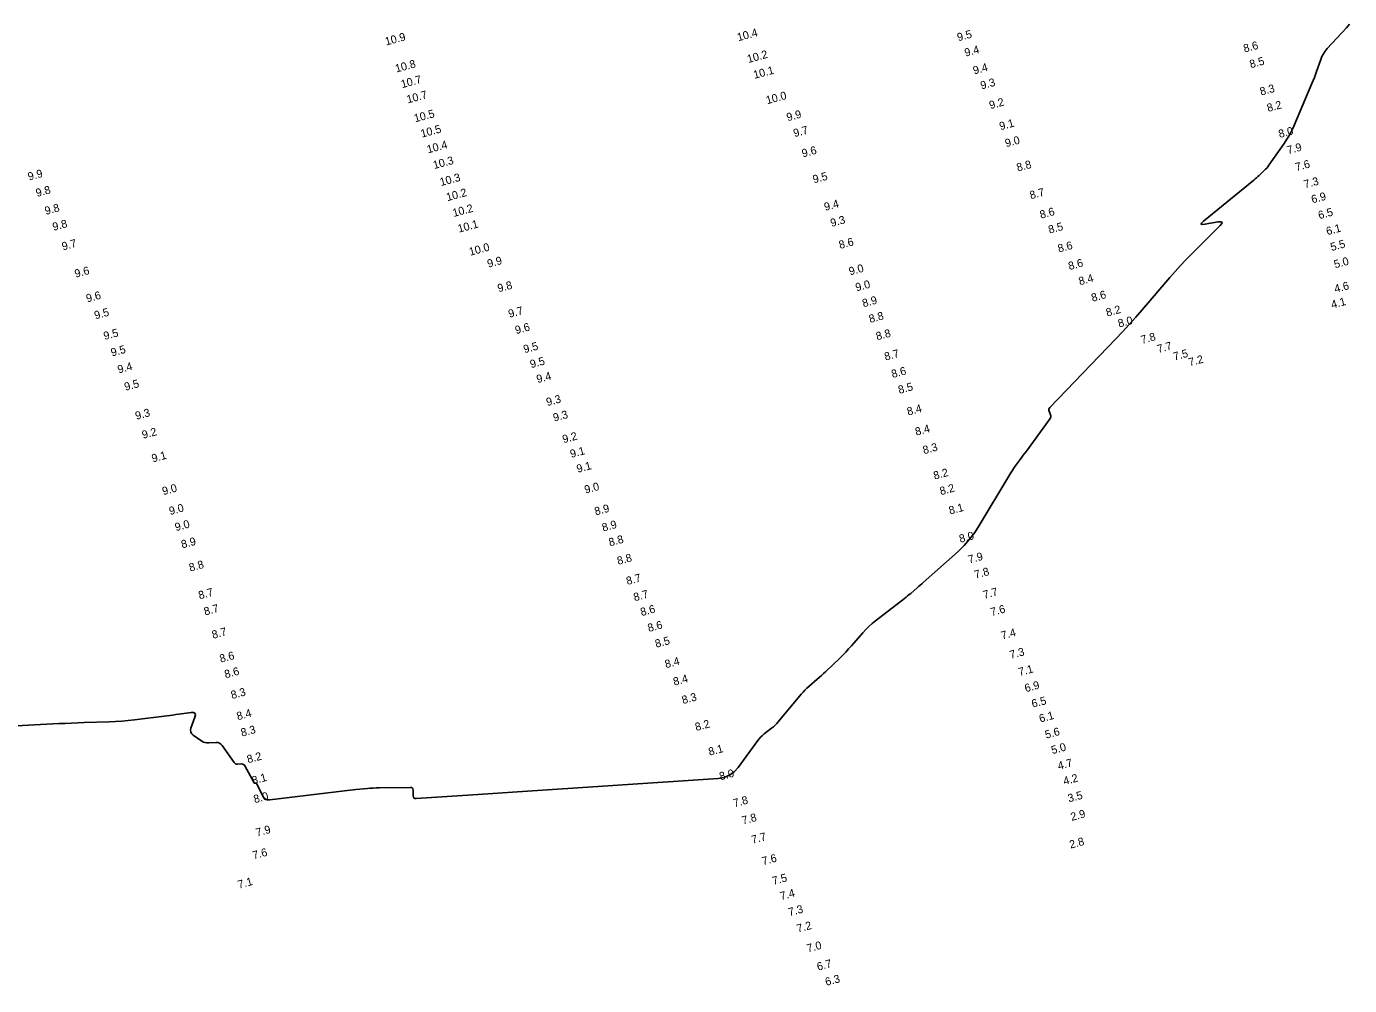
# Model space of a CAD drawing. Extents: x 988130 to 1132882, y 654656 to 841453.
# Drawn here: x 1106364.7 to 1106778, y 696860.1 to 697159.6 of the extents above; entities that cross this region are included whole.
import ezdxf

# ---------------------------------------------------------------- set-up
doc = ezdxf.new("R2010")
doc.units = 0
doc.layers.add('V-TOPO-MAJR', color=7, linetype='Continuous')
doc.layers.add('V-TOPO-SOUN', color=7, linetype='Continuous')

msp = doc.modelspace()

# ---------------------------------------------------------------- linework, layer by layer
at = {"layer": 'V-TOPO-MAJR'}
msp.add_lwpolyline([(1106355.7, 696940.93), (1106374.77, 696941.88), (1106376.74, 696941.98), (1106378.72, 696942.06), (1106380.69, 696942.14), (1106382.66, 696942.21), (1106390.56, 696942.47), (1106392.53, 696942.56), (1106394.5, 696942.69), (1106396.46, 696942.86), (1106398.42, 696943.09), (1106408.56, 696944.35), (1106409.5, 696944.47), (1106410.43, 696944.58), (1106411.36, 696944.71), (1106412.29, 696944.83), (1106416.16, 696945.35), (1106416.88, 696945.34), (1106417.3, 696945.11), (1106417.44, 696944.65), (1106417.3, 696943.95), (1106416.07, 696940.47), (1106415.93, 696939.81), (1106416.01, 696939.22), (1106416.3, 696938.7), (1106416.8, 696938.26), (1106419.5, 696936.43), (1106419.99, 696936.15), (1106420.51, 696935.96), (1106421.06, 696935.86), (1106421.63, 696935.85), (1106423.96, 696935.98), (1106424.51, 696935.95), (1106425, 696935.79), (1106425.43, 696935.5), (1106425.79, 696935.09), (1106429.56, 696929.72), (1106429.77, 696929.49), (1106430.01, 696929.33), (1106430.28, 696929.24), (1106430.59, 696929.22), (1106431.89, 696929.29), (1106432.2, 696929.27), (1106432.46, 696929.17), (1106432.68, 696929), (1106432.86, 696928.75), (1106435.86, 696923.42), (1106435.91, 696923.36), (1106435.97, 696923.31), (1106436.04, 696923.28), (1106436.12, 696923.27), (1106436.46, 696923.27), (1106436.54, 696923.26), (1106436.6, 696923.23), (1106436.66, 696923.19), (1106436.7, 696923.12), (1106438.57, 696919.24), (1106438.95, 696918.66), (1106439.43, 696918.27), (1106440.01, 696918.08), (1106440.7, 696918.07), (1106464.01, 696920.94), (1106464.91, 696921.05), (1106465.81, 696921.15), (1106466.71, 696921.24), (1106467.61, 696921.32), (1106471.21, 696921.65), (1106472.11, 696921.72), (1106473.02, 696921.78), (1106473.92, 696921.82), (1106474.82, 696921.84), (1106484.59, 696921.99), (1106484.98, 696921.94), (1106485.26, 696921.78), (1106485.44, 696921.5), (1106485.5, 696921.11), (1106485.54, 696919.32), (1106485.6, 696918.93), (1106485.78, 696918.66), (1106486.06, 696918.51), (1106486.45, 696918.48), (1106504.17, 696919.62), (1106507.27, 696919.82), (1106510.37, 696920.02), (1106513.47, 696920.23), (1106516.57, 696920.44), (1106580.78, 696924.75), (1106582.65, 696925.06), (1106584.32, 696925.74), (1106585.78, 696926.79), (1106587.05, 696928.21), (1106593.17, 696936.62), (1106593.61, 696937.19), (1106594.1, 696937.72), (1106594.61, 696938.22), (1106595.17, 696938.68), (1106597.47, 696940.45), (1106598.03, 696940.91), (1106598.56, 696941.4), (1106599.07, 696941.91), (1106599.54, 696942.45), (1106606.71, 696951.04), (1106607.28, 696951.69), (1106607.87, 696952.32), (1106608.48, 696952.92), (1106609.12, 696953.5), (1106611.72, 696955.77), (1106612.37, 696956.34), (1106613.01, 696956.92), (1106613.64, 696957.5), (1106614.27, 696958.1), (1106618.75, 696962.37), (1106619.69, 696963.29), (1106620.62, 696964.24), (1106621.52, 696965.2), (1106622.39, 696966.18), (1106625.97, 696970.29), (1106626.88, 696971.28), (1106627.84, 696972.23), (1106628.84, 696973.12), (1106629.88, 696973.97), (1106638.96, 696980.96), (1106639.47, 696981.35), (1106639.97, 696981.76), (1106640.47, 696982.17), (1106640.96, 696982.58), (1106642.92, 696984.25), (1106643.41, 696984.67), (1106643.9, 696985.1), (1106644.38, 696985.52), (1106644.86, 696985.95), (1106655.71, 696995.68), (1106657.6, 696997.51), (1106659.34, 696999.46), (1106660.92, 697001.55), (1106662.35, 697003.75), (1106671.54, 697019.18), (1106671.95, 697019.86), (1106672.38, 697020.54), (1106672.83, 697021.2), (1106673.29, 697021.85), (1106675.17, 697024.43), (1106675.63, 697025.08), (1106676.1, 697025.72), (1106676.58, 697026.37), (1106677.05, 697027.01), (1106684.49, 697037.17), (1106684.65, 697037.44), (1106684.72, 697037.72), (1106684.72, 697038.01), (1106684.63, 697038.31), (1106684.15, 697039.52), (1106684.07, 697039.81), (1106684.07, 697040.09), (1106684.17, 697040.35), (1106684.35, 697040.6), (1106705.03, 697062.07), (1106707.13, 697064.28), (1106709.19, 697066.52), (1106711.23, 697068.79), (1106713.23, 697071.09), (1106721.92, 697081.25), (1106723.54, 697083.1), (1106725.2, 697084.93), (1106726.9, 697086.73), (1106728.63, 697088.49), (1106737.6, 697097.46), (1106738.13, 697098.1), (1106738.2, 697098.5), (1106737.83, 697098.66), (1106737.01, 697098.59), (1106732.82, 697097.83), (1106732.01, 697097.75), (1106731.66, 697097.89), (1106731.78, 697098.24), (1106732.37, 697098.8), (1106748.07, 697111.65), (1106748.49, 697112.01), (1106748.92, 697112.37), (1106749.33, 697112.74), (1106749.74, 697113.11), (1106751.38, 697114.62), (1106751.77, 697115.01), (1106752.15, 697115.41), (1106752.5, 697115.84), (1106752.83, 697116.28), (1106757.6, 697123.08), (1106758.46, 697124.39), (1106759.26, 697125.73), (1106759.98, 697127.11), (1106760.63, 697128.54), (1106766.29, 697141.83), (1106766.67, 697142.75), (1106767.04, 697143.68), (1106767.39, 697144.62), (1106767.73, 697145.56), (1106769.04, 697149.35), (1106769.41, 697150.27), (1106769.87, 697151.13), (1106770.42, 697151.95), (1106771.05, 697152.71), (1106777.02, 697159.2), (1106778.02, 697160.34)], dxfattribs=at)

# ---------------------------------------------------------------- texts
at = {"layer": 'V-TOPO-SOUN'}
for s, p in [('10.9 ', (1106477.05, 697153.67)), ('10.4 ', (1106587.05, 697154.99)), ('9.5', (1106655.78, 697154.98)), ('10.2 ', (1106590.19, 697148.21)), ('9.4', (1106658.08, 697150.18)), ('8.6', (1106745.22, 697151.48)), ('10.8 ', (1106480.23, 697145.23)), ('10.1 ', (1106592.13, 697143.25)), ('9.4', (1106660.75, 697144.63)), ('8.5', (1106747.16, 697146.58)), ('10.7 ', (1106482.04, 697140.34)), ('9.3', (1106663.06, 697139.95)), ('10.7 ', (1106483.82, 697135.58)), ('10.0 ', (1106596.07, 697135.33)), ('8.3', (1106750.38, 697138.04)), ('9.2', (1106665.82, 697133.78)), ('8.2', (1106752.57, 697132.91)), ('10.5 ', (1106486.11, 697129.67)), ('9.9', (1106602.5, 697130)), ('9.1', (1106668.98, 697127.2)), ('10.5 ', (1106488.19, 697124.89)), ('9.7', (1106604.62, 697125.04)), ('8.0', (1106756.18, 697124.79)), ('10.4 ', (1106490.13, 697119.98)), ('9.6', (1106607.26, 697118.72)), ('9.0', (1106670.75, 697121.89)), ('7.9', (1106758.82, 697119.7)), ('10.3 ', (1106492.06, 697115.08)), ('9.9', (1106365.48, 697111.47)), ('9.5', (1106610.68, 697110.62)), ('8.8', (1106674.37, 697114.31)), ('7.6', (1106761.4, 697114.44)), ('9.8', (1106367.96, 697106.37)), ('10.3 ', (1106494.17, 697109.77)), ('7.3', (1106764.11, 697109.07)), ('10.2 ', (1106496.19, 697105.05)), ('8.7', (1106678.46, 697105.64)), ('6.9', (1106766.42, 697104.35)), ('9.8', (1106370.75, 697100.77)), ('10.2 ', (1106498.16, 697100.12)), ('9.4', (1106614.23, 697102.01)), ('8.6', (1106681.61, 697099.57)), ('6.5', (1106768.58, 697099.42)), ('9.8', (1106373.17, 697095.79)), ('10.1 ', (1106499.77, 697095.21)), ('9.3', (1106616.19, 697097)), ('8.5', (1106684.28, 697094.91)), ('6.1', (1106771.07, 697094.42)), ('8.6', (1106618.84, 697090.13)), ('9.7', (1106376.09, 697089.67)), ('10.0 ', (1106503.3, 697088)), ('8.6', (1106687.22, 697089.01)), ('5.5', (1106772.41, 697089.47)), ('9.9', (1106508.99, 697084.28)), ('9.0', (1106621.97, 697081.87)), ('8.6', (1106690.52, 697083.53)), ('5.0', (1106773.52, 697084.08)), ('9.6', (1106380.08, 697081.14)), ('8.4', (1106693.75, 697078.78)), ('9.6', (1106383.67, 697073.43)), ('9.8', (1106512.18, 697076.59)), ('9.0', (1106624.01, 697076.88)), ('8.6', (1106697.71, 697073.63)), ('4.6', (1106773.6, 697076.42)), ('8.9', (1106626.16, 697071.92)), ('4.1', (1106772.6, 697071.49)), ('9.5', (1106386.23, 697068.15)), ('9.7', (1106515.58, 697068.63)), ('8.8', (1106628.23, 697067.01)), ('8.2', (1106702.29, 697069.01)), ('8.0', (1106706.04, 697065.6)), ('9.5', (1106389.12, 697061.7)), ('9.6', (1106517.68, 697063.53)), ('8.8', (1106630.42, 697061.59)), ('9.5', (1106520.28, 697057.56)), ('7.8', (1106713.17, 697060.49)), ('7.7', (1106718.26, 697057.62)), ('9.5', (1106391.4, 697056.54)), ('9.5', (1106522.35, 697052.89)), ('8.7', (1106633.06, 697055.25)), ('7.5', (1106723.32, 697055.28)), ('7.2', (1106728.08, 697053.47)), ('9.4', (1106393.5, 697051.24)), ('8.6', (1106635.25, 697049.81)), ('9.5', (1106395.61, 697045.84)), ('9.4', (1106524.37, 697048.23)), ('8.5', (1106637.37, 697044.86)), ('9.3', (1106527.4, 697041.05)), ('9.3', (1106399.02, 697036.77)), ('9.3', (1106529.56, 697036.2)), ('8.4', (1106640.12, 697038.1)), ('9.2', (1106401.13, 697030.82)), ('9.2', (1106532.47, 697029.45)), ('8.4', (1106642.66, 697031.8)), ('9.1', (1106534.87, 697024.86)), ('8.3', (1106645.06, 697026.02)), ('9.1', (1106404.16, 697023.46)), ('9.1', (1106536.91, 697020.21)), ('8.2', (1106648.39, 697018.08)), ('9.0', (1106407.44, 697013.23)), ('9.0', (1106539.35, 697013.71)), ('8.2', (1106650.35, 697013.23)), ('9.0', (1106409.59, 697007.02)), ('8.9', (1106542.51, 697006.9)), ('8.1', (1106653.19, 697007.17)), ('9.0', (1106411.4, 697001.99)), ('8.9', (1106544.84, 697001.86)), ('8.9', (1106413.36, 696996.6)), ('8.8', (1106546.94, 696997.24)), ('8.0', (1106656.43, 696998.35)), ('8.8', (1106549.56, 696991.45)), ('7.9', (1106659.21, 696991.88)), ('8.8', (1106415.83, 696989.35)), ('7.8', (1106661.17, 696987.15)), ('8.7', (1106552.41, 696985.17)), ('8.7', (1106418.77, 696980.7)), ('8.7', (1106554.69, 696980.09)), ('7.7', (1106663.89, 696980.82)), ('8.7', (1106420.49, 696975.65)), ('8.6', (1106556.84, 696975.46)), ('7.6', (1106666.21, 696975.45)), ('8.6', (1106559.11, 696970.49)), ('8.7', (1106422.97, 696968.37)), ('7.4', (1106669.51, 696968.12)), ('8.5', (1106561.41, 696965.57)), ('7.3', (1106672.18, 696962.1)), ('8.6', (1106425.38, 696960.9)), ('8.4', (1106564.48, 696959.19)), ('8.6', (1106426.89, 696956.03)), ('8.4', (1106567.08, 696953.73)), ('7.1', (1106674.94, 696956.73)), ('8.3', (1106428.9, 696949.55)), ('6.9', (1106676.88, 696951.69)), ('8.3', (1106569.81, 696947.98)), ('6.5', (1106679.04, 696946.82)), ('8.4', (1106430.71, 696942.93)), ('6.1', (1106681.4, 696942.22)), ('8.3', (1106432.01, 696937.8)), ('8.2', (1106573.91, 696939.56)), ('5.6', (1106683.23, 696937.16)), ('8.2', (1106433.91, 696929.48)), ('8.1', (1106578.1, 696931.85)), ('5.0', (1106685.19, 696932.35)), ('4.7', (1106687.2, 696927.41)), ('8.1', (1106435.46, 696922.86)), ('8.0', (1106581.5, 696924.15)), ('4.2', (1106688.94, 696922.67)), ('8.0', (1106436, 696917.03)), ('3.5', (1106690.36, 696917.29)), ('7.8', (1106585.83, 696915.77)), ('7.8', (1106588.52, 696910.37)), ('2.9', (1106691.23, 696911.49)), ('7.9', (1106436.7, 696906.6)), ('7.7', (1106591.53, 696904.34)), ('2.8', (1106690.86, 696902.84)), ('7.6', (1106435.67, 696899.47)), ('7.6', (1106594.81, 696897.66)), ('7.5', (1106598.02, 696891.5)), ('7.1', (1106431.06, 696890.34)), ('7.4', (1106600.46, 696886.74)), ('7.3', (1106603.04, 696881.73)), ('7.2', (1106605.69, 696876.61)), ('7.0', (1106608.82, 696870.42)), ('6.7', (1106611.98, 696864.71)), ('6.3', (1106614.56, 696859.97))]:
    msp.add_text(s, height=2.5, rotation=15, dxfattribs=at).set_placement(p)

doc.saveas('drawing.dxf')
